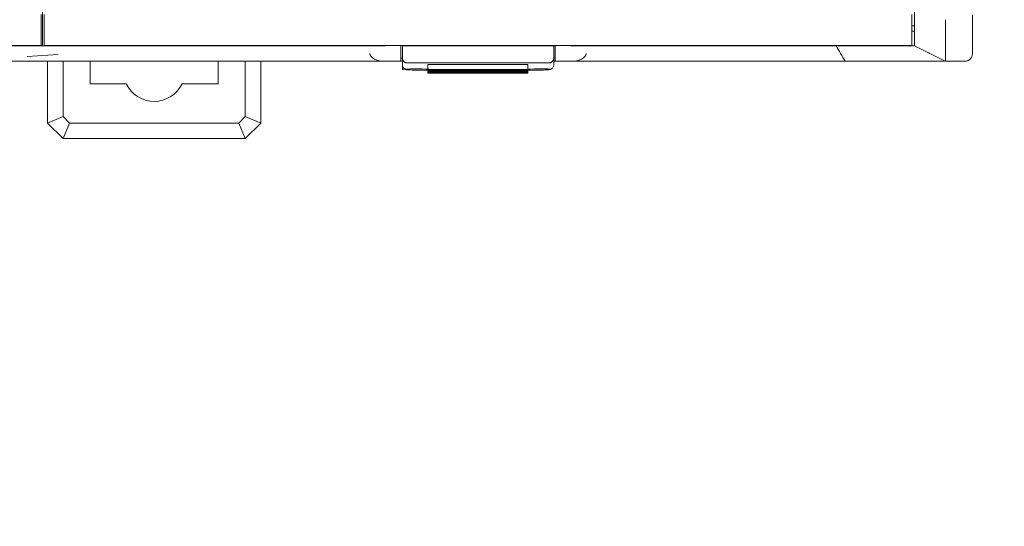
# Model space of a CAD drawing. Header units: millimetres. Extents: x -1114 to 1396, y -630 to 631.
# Tile 399 of 656: x -10 to 53, y 411 to 444. Entities that reach past the tile are written whole.
import ezdxf

# ---------------------------------------------------------------- set-up
doc = ezdxf.new("R2010")
doc.units = ezdxf.units.MM
doc.header["$MEASUREMENT"] = 0

msp = doc.modelspace()

# ---------------------------------------------------------------- linework, layer by layer
at = {"lineweight": 18}
for points, knots in [([(1038.9843, -629.7647), (1038.9843, -629.7647), (-1111.4882, -629.7647), (-1111.4882, -629.7647), (-1111.4882, -629.7647), (-1111.4882, -629.7647), (-1111.4882, 630.7883), (-1111.4882, 630.7883), (-1111.4882, 630.7883), (-1111.4882, 630.7883), (1038.9843, 630.7883), (1038.9843, 630.7883)], [0, 0, 0, 0, 0.3333333, 0.3333333, 0.3333333, 0.3333333, 0.6666667, 0.6666667, 0.6666667, 0.6666667, 1, 1, 1, 1]), ([(47.6342, 442.0555), (47.6342, 442.0547), (47.6342, 442.0545), (47.6342, 442.0762), (47.6342, 442.0762), (47.6342, 442.0817), (47.6342, 442.0886), (47.6342, 442.0968), (47.6342, 442.0968), (47.6342, 442.1051), (47.6342, 442.1147), (47.6342, 442.1256), (47.6342, 442.1256), (47.6342, 442.1311), (47.6342, 442.1369), (47.6342, 442.143), (47.6342, 442.143), (47.6342, 442.1492), (47.6342, 442.1556), (47.6342, 442.1623), (47.6342, 442.1623), (47.6342, 442.1757), (47.6342, 442.1903), (47.6342, 442.206), (47.6342, 442.206), (47.6342, 442.2375), (47.6342, 442.2733), (47.6342, 442.3135), (47.6342, 442.3135), (47.6342, 442.3536), (47.6342, 442.398), (47.6342, 442.4466), (47.6342, 442.4466), (47.6342, 442.4588), (47.6342, 442.4712), (47.6342, 442.4839), (47.6342, 442.4839), (47.6342, 442.4966), (47.6342, 442.5096), (47.6342, 442.5228), (47.6342, 442.5228), (47.6342, 442.5493), (47.6342, 442.5765), (47.6342, 442.6045), (47.6342, 442.6045), (47.6342, 442.6606), (47.6342, 442.7198), (47.6342, 442.7821), (47.6342, 442.7821), (47.6342, 442.8444), (47.6342, 442.9099), (47.6342, 442.9786), (47.6342, 442.9786), (47.6342, 442.9958), (47.6342, 443.0132), (47.6342, 443.0308), (47.6342, 443.0308), (47.6342, 443.0483), (47.6342, 443.066), (47.6342, 443.0838), (47.6342, 443.0838), (47.6342, 443.1193), (47.6342, 443.1554), (47.6342, 443.1919), (47.6342, 443.1919), (47.6342, 443.2648), (47.6342, 443.3396), (47.6342, 443.4163), (47.6342, 443.4163), (47.6342, 443.4547), (47.6342, 443.4935), (47.6342, 443.5328), (47.6342, 443.5328), (47.6342, 443.5721), (47.6342, 443.6121), (47.6342, 443.6526), (47.6342, 443.6526), (47.6342, 443.6728), (47.6342, 443.6932), (47.6342, 443.7135), (47.6342, 443.7135), (47.6342, 443.7338), (47.6342, 443.7542), (47.6342, 443.7746), (47.6342, 443.7746), (47.6342, 443.8154), (47.6342, 443.8562), (47.6342, 443.8972), (47.6342, 443.8972), (47.6342, 443.979), (47.6342, 444.0612), (47.6342, 444.1435), (47.6342, 444.1435), (47.6342, 444.308), (47.6342, 444.4725), (47.6342, 444.6371)], [0, 0, 0, 0, 0.0416667, 0.0416667, 0.0416667, 0.0416667, 0.0833333, 0.0833333, 0.0833333, 0.0833333, 0.125, 0.125, 0.125, 0.125, 0.1666667, 0.1666667, 0.1666667, 0.1666667, 0.2083333, 0.2083333, 0.2083333, 0.2083333, 0.25, 0.25, 0.25, 0.25, 0.2916667, 0.2916667, 0.2916667, 0.2916667, 0.3333333, 0.3333333, 0.3333333, 0.3333333, 0.375, 0.375, 0.375, 0.375, 0.4166667, 0.4166667, 0.4166667, 0.4166667, 0.4583333, 0.4583333, 0.4583333, 0.4583333, 0.5, 0.5, 0.5, 0.5, 0.5416667, 0.5416667, 0.5416667, 0.5416667, 0.5833333, 0.5833333, 0.5833333, 0.5833333, 0.625, 0.625, 0.625, 0.625, 0.6666667, 0.6666667, 0.6666667, 0.6666667, 0.7083333, 0.7083333, 0.7083333, 0.7083333, 0.75, 0.75, 0.75, 0.75, 0.7916667, 0.7916667, 0.7916667, 0.7916667, 0.8333333, 0.8333333, 0.8333333, 0.8333333, 0.875, 0.875, 0.875, 0.875, 0.9166667, 0.9166667, 0.9166667, 0.9166667, 0.9583333, 0.9583333, 0.9583333, 0.9583333, 1, 1, 1, 1]), ([(49.6359, 441.056), (49.6374, 441.056), (49.6377, 441.0571), (49.6372, 441.0592), (49.6372, 441.0592), (49.637, 441.0603), (49.6364, 441.0616), (49.636, 441.0632), (49.636, 441.0632), (49.6356, 441.0647), (49.6353, 441.0666), (49.6349, 441.0687), (49.6349, 441.0687), (49.6337, 441.0771), (49.633, 441.0897), (49.6328, 441.1063), (49.6328, 441.1063), (49.6326, 441.123), (49.6327, 441.1438), (49.633, 441.1687), (49.633, 441.1687), (49.6331, 441.1812), (49.6333, 441.1947), (49.6335, 441.2093), (49.6335, 441.2093), (49.6336, 441.2166), (49.6337, 441.2241), (49.6338, 441.2319), (49.6338, 441.2319), (49.634, 441.2397), (49.6341, 441.2478), (49.6342, 441.2561), (49.6342, 441.2561), (49.6346, 441.2892), (49.635, 441.326), (49.6352, 441.3665), (49.6352, 441.3665), (49.6355, 441.407), (49.6356, 441.4512), (49.6355, 441.499), (49.6355, 441.499), (49.6354, 441.5468), (49.6352, 441.5983), (49.6348, 441.6535), (49.6348, 441.6535), (49.6346, 441.6812), (49.6344, 441.7098), (49.6342, 441.7391), (49.6342, 441.7391), (49.6339, 441.7685), (49.6337, 441.7985), (49.6334, 441.8293), (49.6334, 441.8293), (49.6329, 441.8908), (49.6323, 441.9552), (49.6319, 442.0223), (49.6319, 442.0223), (49.6315, 442.0895), (49.6313, 442.1594), (49.6314, 442.2321), (49.6314, 442.2321), (49.6315, 442.2685), (49.6316, 442.3055), (49.6319, 442.3433), (49.6319, 442.3433), (49.632, 442.3622), (49.6322, 442.3813), (49.6324, 442.4005), (49.6324, 442.4005), (49.6326, 442.4198), (49.6329, 442.4392), (49.6331, 442.4588), (49.6331, 442.4588), (49.6339, 442.5372), (49.6343, 442.6173), (49.6343, 442.6989), (49.6343, 442.6989), (49.6344, 442.7806), (49.6342, 442.8639), (49.634, 442.9488), (49.634, 442.9488), (49.6338, 443.0337), (49.6336, 443.1201), (49.6339, 443.2083), (49.6339, 443.2083), (49.634, 443.2523), (49.6342, 443.2968), (49.6346, 443.3417), (49.6346, 443.3417), (49.635, 443.3866), (49.6355, 443.4318), (49.6363, 443.4772), (49.6363, 443.4772), (49.637, 443.5226), (49.638, 443.5681), (49.6393, 443.6138), (49.6393, 443.6138), (49.64, 443.6367), (49.6407, 443.6596), (49.6416, 443.6825), (49.6416, 443.6825), (49.6424, 443.7055), (49.6433, 443.7284), (49.6443, 443.7514)], [0, 0, 0, 0, 0.0384615, 0.0384615, 0.0384615, 0.0384615, 0.0769231, 0.0769231, 0.0769231, 0.0769231, 0.1153846, 0.1153846, 0.1153846, 0.1153846, 0.1538462, 0.1538462, 0.1538462, 0.1538462, 0.1923077, 0.1923077, 0.1923077, 0.1923077, 0.2307692, 0.2307692, 0.2307692, 0.2307692, 0.2692308, 0.2692308, 0.2692308, 0.2692308, 0.3076923, 0.3076923, 0.3076923, 0.3076923, 0.3461538, 0.3461538, 0.3461538, 0.3461538, 0.3846154, 0.3846154, 0.3846154, 0.3846154, 0.4230769, 0.4230769, 0.4230769, 0.4230769, 0.4615385, 0.4615385, 0.4615385, 0.4615385, 0.5, 0.5, 0.5, 0.5, 0.5384615, 0.5384615, 0.5384615, 0.5384615, 0.5769231, 0.5769231, 0.5769231, 0.5769231, 0.6153846, 0.6153846, 0.6153846, 0.6153846, 0.6538462, 0.6538462, 0.6538462, 0.6538462, 0.6923077, 0.6923077, 0.6923077, 0.6923077, 0.7307692, 0.7307692, 0.7307692, 0.7307692, 0.7692308, 0.7692308, 0.7692308, 0.7692308, 0.8076923, 0.8076923, 0.8076923, 0.8076923, 0.8461538, 0.8461538, 0.8461538, 0.8461538, 0.8846154, 0.8846154, 0.8846154, 0.8846154, 0.9230769, 0.9230769, 0.9230769, 0.9230769, 0.9615385, 0.9615385, 0.9615385, 0.9615385, 1, 1, 1, 1]), ([(42.5497, 442.056), (42.6684, 442.056), (42.787, 442.056), (42.9057, 442.056), (42.9057, 442.056), (43.0327, 442.056), (43.1596, 442.056), (43.2865, 442.056), (43.2865, 442.056), (43.4134, 442.056), (43.5403, 442.056), (43.6672, 442.056)], [0, 0, 0, 0, 0.3333333, 0.3333333, 0.3333333, 0.3333333, 0.6666667, 0.6666667, 0.6666667, 0.6666667, 1, 1, 1, 1]), ([(43.6672, 442.056), (43.7264, 442.056), (43.7857, 442.056), (43.8449, 442.056), (43.8449, 442.056), (43.9084, 442.056), (43.972, 442.056), (44.0356, 442.056), (44.0356, 442.056), (44.0991, 442.056), (44.1627, 442.056), (44.2262, 442.056)], [0, 0, 0, 0, 0.3333333, 0.3333333, 0.3333333, 0.3333333, 0.6666667, 0.6666667, 0.6666667, 0.6666667, 1, 1, 1, 1]), ([(44.2262, 442.056), (44.2856, 442.056), (44.345, 442.056), (44.4043, 442.056), (44.4043, 442.056), (44.4678, 442.056), (44.5313, 442.056), (44.5948, 442.056), (44.5948, 442.056), (44.6583, 442.056), (44.7217, 442.056), (44.7852, 442.056)], [0, 0, 0, 0, 0.3333333, 0.3333333, 0.3333333, 0.3333333, 0.6666667, 0.6666667, 0.6666667, 0.6666667, 1, 1, 1, 1]), ([(47.6342, 442.0554), (47.6342, 442.0539), (47.6213, 442.0561), (47.5959, 442.0574), (47.5959, 442.0574), (47.5832, 442.0581), (47.5674, 442.0585), (47.5484, 442.0583), (47.5484, 442.0583), (47.5389, 442.0582), (47.5286, 442.0578), (47.5175, 442.0575), (47.5175, 442.0575), (47.5064, 442.0573), (47.4945, 442.057), (47.482, 442.0569), (47.482, 442.0569), (47.4319, 442.0561), (47.3705, 442.0558), (47.298, 442.0558), (47.298, 442.0558), (47.2799, 442.0558), (47.2611, 442.0559), (47.2415, 442.0559), (47.2415, 442.0559), (47.2318, 442.0559), (47.2218, 442.0559), (47.2117, 442.0559), (47.2117, 442.0559), (47.2016, 442.0559), (47.1912, 442.056), (47.1808, 442.056), (47.1808, 442.056), (47.139, 442.0561), (47.095, 442.0562), (47.049, 442.0562), (47.049, 442.0562), (47.0029, 442.0563), (46.9547, 442.0563), (46.9043, 442.0563), (46.9043, 442.0563), (46.854, 442.0563), (46.8016, 442.0562), (46.747, 442.0561), (46.747, 442.0561), (46.7197, 442.0561), (46.6918, 442.0561), (46.6635, 442.0561), (46.6635, 442.0561), (46.6353, 442.056), (46.6068, 442.056), (46.5779, 442.056), (46.5779, 442.056), (46.5203, 442.0559), (46.4613, 442.0559), (46.4012, 442.0559), (46.4012, 442.0559), (46.3411, 442.0559), (46.2798, 442.056), (46.2173, 442.056), (46.2173, 442.056), (46.186, 442.0561), (46.1544, 442.0561), (46.1225, 442.0562), (46.1225, 442.0562), (46.0906, 442.0562), (46.0584, 442.0563), (46.0261, 442.0564), (46.0261, 442.0564), (45.9938, 442.0564), (45.9614, 442.0565), (45.9289, 442.0565), (45.9289, 442.0565), (45.8964, 442.0566), (45.8639, 442.0566), (45.8312, 442.0565), (45.8312, 442.0565), (45.7659, 442.0563), (45.7002, 442.0557), (45.6342, 442.056)], [0, 0, 0, 0, 0.05, 0.05, 0.05, 0.05, 0.1, 0.1, 0.1, 0.1, 0.15, 0.15, 0.15, 0.15, 0.2, 0.2, 0.2, 0.2, 0.25, 0.25, 0.25, 0.25, 0.3, 0.3, 0.3, 0.3, 0.35, 0.35, 0.35, 0.35, 0.4, 0.4, 0.4, 0.4, 0.45, 0.45, 0.45, 0.45, 0.5, 0.5, 0.5, 0.5, 0.55, 0.55, 0.55, 0.55, 0.6, 0.6, 0.6, 0.6, 0.65, 0.65, 0.65, 0.65, 0.7, 0.7, 0.7, 0.7, 0.75, 0.75, 0.75, 0.75, 0.8, 0.8, 0.8, 0.8, 0.85, 0.85, 0.85, 0.85, 0.9, 0.9, 0.9, 0.9, 0.95, 0.95, 0.95, 0.95, 1, 1, 1, 1]), ([(12.359, 441.556), (12.359, 441.4234), (12.4643, 441.2962), (12.6519, 441.2024), (12.6519, 441.2024), (12.8394, 441.1087), (13.0938, 441.056), (13.359, 441.056)], [0, 0, 0, 0, 0.5, 0.5, 0.5, 0.5, 1, 1, 1, 1]), ([(25.359, 441.056), (25.6242, 441.056), (25.8785, 441.1087), (26.0661, 441.2024), (26.0661, 441.2024), (26.2536, 441.2962), (26.359, 441.4234), (26.359, 441.556)], [0, 0, 0, 0, 0.5, 0.5, 0.5, 0.5, 1, 1, 1, 1]), ([(-7.8438, 441.056), (-8.1771, 441.056), (-8.5105, 441.056), (-8.8438, 441.056), (-8.8438, 441.056), (-9.1771, 441.056), (-9.5105, 441.056), (-9.8438, 441.056)], [0, 0, 0, 0, 0.5, 0.5, 0.5, 0.5, 1, 1, 1, 1]), ([(14.459, 441.2813), (14.4596, 441.2642), (14.4602, 441.2471), (14.4624, 441.23), (14.4624, 441.23), (14.4645, 441.2137), (14.468, 441.1974), (14.4727, 441.1812), (14.4727, 441.1812), (14.4772, 441.1656), (14.4829, 441.15), (14.4898, 441.1347), (14.4898, 441.1347), (14.4965, 441.1198), (14.5045, 441.1051), (14.5138, 441.0906), (14.5138, 441.0906), (14.5337, 441.0594), (14.5598, 441.0288), (14.5979, 441.0021), (14.5979, 441.0021), (14.608, 440.995), (14.619, 440.9882), (14.631, 440.9819), (14.631, 440.9819), (14.6419, 440.9763), (14.6536, 440.9711), (14.6663, 440.9665), (14.6663, 440.9665), (14.6803, 440.9614), (14.6957, 440.957), (14.712, 440.9544), (14.712, 440.9544), (14.7271, 440.952), (14.743, 440.9512), (14.759, 440.9503)], [0, 0, 0, 0, 0.1111111, 0.1111111, 0.1111111, 0.1111111, 0.2222222, 0.2222222, 0.2222222, 0.2222222, 0.3333333, 0.3333333, 0.3333333, 0.3333333, 0.4444444, 0.4444444, 0.4444444, 0.4444444, 0.5555556, 0.5555556, 0.5555556, 0.5555556, 0.6666667, 0.6666667, 0.6666667, 0.6666667, 0.7777778, 0.7777778, 0.7777778, 0.7777778, 0.8888889, 0.8888889, 0.8888889, 0.8888889, 1, 1, 1, 1]), ([(14.459, 440.8185), (14.4595, 440.7773), (14.467, 440.7391), (14.4819, 440.7032), (14.4819, 440.7032), (14.4931, 440.6761), (14.5085, 440.6503), (14.5271, 440.6275), (14.5271, 440.6275), (14.5429, 440.6081), (14.5609, 440.591), (14.5803, 440.5764), (14.5803, 440.5764), (14.5972, 440.5638), (14.6151, 440.5531), (14.6326, 440.5447), (14.6326, 440.5447), (14.6476, 440.5375), (14.6623, 440.5319), (14.6754, 440.5277), (14.6754, 440.5277), (14.6882, 440.5236), (14.6997, 440.5207), (14.7101, 440.5184), (14.7101, 440.5184), (14.7262, 440.5148), (14.7402, 440.5125), (14.7545, 440.5105), (14.7545, 440.5105), (14.7963, 440.5047), (14.8419, 440.501), (14.8988, 440.4978), (14.8988, 440.4978), (14.9546, 440.4947), (15.0211, 440.4921), (15.0941, 440.4902), (15.0941, 440.4902), (15.1639, 440.4885), (15.2395, 440.4875), (15.3154, 440.4872), (15.3154, 440.4872), (15.3299, 440.4871), (15.3444, 440.4871), (15.359, 440.4871)], [0, 0, 0, 0, 0.0909091, 0.0909091, 0.0909091, 0.0909091, 0.1818182, 0.1818182, 0.1818182, 0.1818182, 0.2727273, 0.2727273, 0.2727273, 0.2727273, 0.3636364, 0.3636364, 0.3636364, 0.3636364, 0.4545455, 0.4545455, 0.4545455, 0.4545455, 0.5454545, 0.5454545, 0.5454545, 0.5454545, 0.6363636, 0.6363636, 0.6363636, 0.6363636, 0.7272727, 0.7272727, 0.7272727, 0.7272727, 0.8181818, 0.8181818, 0.8181818, 0.8181818, 0.9090909, 0.9090909, 0.9090909, 0.9090909, 1, 1, 1, 1]), ([(16.3128, 440.8494), (16.2598, 440.8494), (16.2089, 440.8483), (16.1714, 440.8464), (16.1714, 440.8464), (16.1339, 440.8444), (16.1128, 440.8418), (16.1128, 440.839)], [0, 0, 0, 0, 0.5, 0.5, 0.5, 0.5, 1, 1, 1, 1]), ([(22.5876, 440.839), (22.5876, 440.8418), (22.5665, 440.8444), (22.529, 440.8464), (22.529, 440.8464), (22.4915, 440.8483), (22.4406, 440.8495), (22.3876, 440.8495)], [0, 0, 0, 0, 0.5, 0.5, 0.5, 0.5, 1, 1, 1, 1]), ([(23.359, 440.4871), (23.4044, 440.4871), (23.4485, 440.4874), (23.4919, 440.4879), (23.4919, 440.4879), (23.5681, 440.4887), (23.6423, 440.4904), (23.7086, 440.4928), (23.7086, 440.4928), (23.7776, 440.4953), (23.838, 440.4988), (23.8861, 440.5024), (23.8861, 440.5024), (23.9266, 440.5054), (23.9582, 440.5085), (23.997, 440.5161), (23.997, 440.5161), (24.0135, 440.5194), (24.0313, 440.5234), (24.0527, 440.5311), (24.0527, 440.5311), (24.0702, 440.5374), (24.0901, 440.5462), (24.1094, 440.5576), (24.1094, 440.5576), (24.1325, 440.5712), (24.1548, 440.5886), (24.1743, 440.6088), (24.1743, 440.6088), (24.1968, 440.6321), (24.2157, 440.6593), (24.2297, 440.6889), (24.2297, 440.6889), (24.2452, 440.7215), (24.2548, 440.7571), (24.2579, 440.7928), (24.2579, 440.7928), (24.2586, 440.8014), (24.259, 440.8099), (24.259, 440.8185)], [0, 0, 0, 0, 0.1, 0.1, 0.1, 0.1, 0.2, 0.2, 0.2, 0.2, 0.3, 0.3, 0.3, 0.3, 0.4, 0.4, 0.4, 0.4, 0.5, 0.5, 0.5, 0.5, 0.6, 0.6, 0.6, 0.6, 0.7, 0.7, 0.7, 0.7, 0.8, 0.8, 0.8, 0.8, 0.9, 0.9, 0.9, 0.9, 1, 1, 1, 1]), ([(23.959, 440.9503), (23.9758, 440.9503), (23.9921, 440.9519), (24.0078, 440.9547), (24.0078, 440.9547), (24.0236, 440.9576), (24.038, 440.9616), (24.0514, 440.9664), (24.0514, 440.9664), (24.0582, 440.9688), (24.0647, 440.9715), (24.0708, 440.9742), (24.0708, 440.9742), (24.077, 440.9769), (24.0829, 440.9798), (24.0885, 440.9828), (24.0885, 440.9828), (24.0998, 440.9887), (24.1101, 440.9951), (24.1196, 441.0018), (24.1196, 441.0018), (24.1292, 441.0085), (24.138, 441.0155), (24.146, 441.0226), (24.146, 441.0226), (24.1541, 441.0297), (24.1615, 441.0369), (24.1683, 441.0443), (24.1683, 441.0443), (24.182, 441.059), (24.1936, 441.0742), (24.2036, 441.0898), (24.2036, 441.0898), (24.2137, 441.1054), (24.222, 441.1211), (24.2289, 441.1369), (24.2289, 441.1369), (24.2358, 441.1527), (24.2414, 441.1686), (24.2459, 441.1845), (24.2459, 441.1845), (24.2547, 441.2165), (24.259, 441.2488), (24.259, 441.2813)], [0, 0, 0, 0, 0.0909091, 0.0909091, 0.0909091, 0.0909091, 0.1818182, 0.1818182, 0.1818182, 0.1818182, 0.2727273, 0.2727273, 0.2727273, 0.2727273, 0.3636364, 0.3636364, 0.3636364, 0.3636364, 0.4545455, 0.4545455, 0.4545455, 0.4545455, 0.5454545, 0.5454545, 0.5454545, 0.5454545, 0.6363636, 0.6363636, 0.6363636, 0.6363636, 0.7272727, 0.7272727, 0.7272727, 0.7272727, 0.8181818, 0.8181818, 0.8181818, 0.8181818, 0.9090909, 0.9090909, 0.9090909, 0.9090909, 1, 1, 1, 1]), ([(43.1375, 441.056), (43.1375, 441.056), (43.1375, 441.056), (43.1375, 441.056), (43.1375, 441.056), (43.6095, 441.056), (44.0797, 441.056), (44.5506, 441.056)], [0, 0, 0, 0, 0.5, 0.5, 0.5, 0.5, 1, 1, 1, 1]), ([(44.5506, 441.056), (44.5507, 441.056), (44.5507, 441.056), (44.5507, 441.056), (44.5507, 441.056), (44.7861, 441.056), (45.0216, 441.056), (45.257, 441.056)], [0, 0, 0, 0, 0.5, 0.5, 0.5, 0.5, 1, 1, 1, 1]), ([(45.257, 441.056), (45.257, 441.056), (45.257, 441.056), (45.257, 441.056), (45.257, 441.056), (45.4924, 441.056), (45.7282, 441.056), (45.9629, 441.056)], [0, 0, 0, 0, 0.5, 0.5, 0.5, 0.5, 1, 1, 1, 1]), ([(45.9629, 441.056), (45.9629, 441.056), (45.9629, 441.056), (45.9629, 441.056), (45.9629, 441.056), (46.1976, 441.056), (46.4305, 441.056), (46.6581, 441.056)], [0, 0, 0, 0, 0.5, 0.5, 0.5, 0.5, 1, 1, 1, 1]), ([(46.6581, 441.056), (46.8589, 441.056), (47.0531, 441.056), (47.2409, 441.056), (47.2409, 441.056), (47.4287, 441.056), (47.6101, 441.056), (47.7849, 441.056), (47.7849, 441.056), (47.8067, 441.056), (47.8285, 441.056), (47.8501, 441.056), (47.8501, 441.056), (47.8717, 441.056), (47.8931, 441.056), (47.9144, 441.056), (47.9144, 441.056), (47.9569, 441.056), (47.9987, 441.056), (48.0398, 441.056), (48.0398, 441.056), (48.1221, 441.056), (48.2017, 441.056), (48.2786, 441.056), (48.2786, 441.056), (48.4323, 441.056), (48.5754, 441.056), (48.7075, 441.056), (48.7075, 441.056), (48.7405, 441.056), (48.7728, 441.056), (48.8045, 441.056), (48.8045, 441.056), (48.8361, 441.056), (48.8669, 441.056), (48.8968, 441.056), (48.8968, 441.056), (48.9566, 441.056), (49.0128, 441.056), (49.0656, 441.056), (49.0656, 441.056), (49.1183, 441.056), (49.1675, 441.056), (49.2132, 441.056), (49.2132, 441.056), (49.2588, 441.056), (49.3009, 441.056), (49.3397, 441.056), (49.3397, 441.056), (49.3591, 441.056), (49.3776, 441.056), (49.3952, 441.056), (49.3952, 441.056), (49.4129, 441.056), (49.4297, 441.056), (49.4455, 441.056), (49.4455, 441.056), (49.4771, 441.056), (49.5048, 441.056), (49.5283, 441.056), (49.5283, 441.056), (49.5413, 441.056), (49.553, 441.056), (49.5634, 441.056)], [0, 0, 0, 0, 0.0625, 0.0625, 0.0625, 0.0625, 0.125, 0.125, 0.125, 0.125, 0.1875, 0.1875, 0.1875, 0.1875, 0.25, 0.25, 0.25, 0.25, 0.3125, 0.3125, 0.3125, 0.3125, 0.375, 0.375, 0.375, 0.375, 0.4375, 0.4375, 0.4375, 0.4375, 0.5, 0.5, 0.5, 0.5, 0.5625, 0.5625, 0.5625, 0.5625, 0.625, 0.625, 0.625, 0.625, 0.6875, 0.6875, 0.6875, 0.6875, 0.75, 0.75, 0.75, 0.75, 0.8125, 0.8125, 0.8125, 0.8125, 0.875, 0.875, 0.875, 0.875, 0.9375, 0.9375, 0.9375, 0.9375, 1, 1, 1, 1]), ([(15.362, 440.4718), (15.858, 440.4719), (16.2591, 440.493), (16.259, 440.5189), (16.259, 440.5189), (16.2589, 440.5449), (15.8576, 440.566), (15.3617, 440.566), (15.3617, 440.566), (14.8657, 440.5661), (14.4621, 440.5452), (14.459, 440.5192)], [0, 0, 0, 0, 0.3333333, 0.3333333, 0.3333333, 0.3333333, 0.6666667, 0.6666667, 0.6666667, 0.6666667, 1, 1, 1, 1]), ([(16.3128, 440.5313), (16.2598, 440.5313), (16.2089, 440.5302), (16.1714, 440.5282), (16.1714, 440.5282), (16.1339, 440.5263), (16.1128, 440.5236), (16.1128, 440.5208)], [0, 0, 0, 0, 0.5, 0.5, 0.5, 0.5, 1, 1, 1, 1]), ([(16.1128, 440.4894), (16.1128, 440.4867), (16.1339, 440.484), (16.1714, 440.482), (16.1714, 440.482), (16.2089, 440.4801), (16.2598, 440.479), (16.3128, 440.479)], [0, 0, 0, 0, 0.5, 0.5, 0.5, 0.5, 1, 1, 1, 1]), ([(16.3128, 440.4366), (16.2598, 440.4366), (16.2089, 440.4355), (16.1714, 440.4335), (16.1714, 440.4335), (16.1339, 440.4316), (16.1128, 440.4289), (16.1128, 440.4261)], [0, 0, 0, 0, 0.5, 0.5, 0.5, 0.5, 1, 1, 1, 1]), ([(16.1128, 440.3947), (16.1128, 440.392), (16.1339, 440.3893), (16.1714, 440.3873), (16.1714, 440.3873), (16.2089, 440.3854), (16.2598, 440.3843), (16.3128, 440.3843)], [0, 0, 0, 0, 0.5, 0.5, 0.5, 0.5, 1, 1, 1, 1]), ([(16.3128, 440.3419), (16.2598, 440.3419), (16.2089, 440.3408), (16.1714, 440.3388), (16.1714, 440.3388), (16.1339, 440.3369), (16.1128, 440.3342), (16.1128, 440.3314)], [0, 0, 0, 0, 0.5, 0.5, 0.5, 0.5, 1, 1, 1, 1]), ([(16.1128, 440.3), (16.1128, 440.2973), (16.1339, 440.2946), (16.1714, 440.2926), (16.1714, 440.2926), (16.2089, 440.2907), (16.2598, 440.2896), (16.3128, 440.2896)], [0, 0, 0, 0, 0.5, 0.5, 0.5, 0.5, 1, 1, 1, 1]), ([(22.5876, 440.5208), (22.5876, 440.5236), (22.5665, 440.5263), (22.529, 440.5282), (22.529, 440.5282), (22.4915, 440.5302), (22.4406, 440.5313), (22.3876, 440.5313)], [0, 0, 0, 0, 0.5, 0.5, 0.5, 0.5, 1, 1, 1, 1]), ([(22.3876, 440.479), (22.4406, 440.479), (22.4915, 440.4801), (22.529, 440.482), (22.529, 440.482), (22.5665, 440.484), (22.5876, 440.4867), (22.5876, 440.4894)], [0, 0, 0, 0, 0.5, 0.5, 0.5, 0.5, 1, 1, 1, 1]), ([(22.5876, 440.4261), (22.5876, 440.4289), (22.5665, 440.4316), (22.529, 440.4335), (22.529, 440.4335), (22.4915, 440.4355), (22.4406, 440.4366), (22.3876, 440.4366)], [0, 0, 0, 0, 0.5, 0.5, 0.5, 0.5, 1, 1, 1, 1]), ([(22.3876, 440.3843), (22.4406, 440.3843), (22.4915, 440.3854), (22.529, 440.3873), (22.529, 440.3873), (22.5665, 440.3893), (22.5876, 440.392), (22.5876, 440.3947)], [0, 0, 0, 0, 0.5, 0.5, 0.5, 0.5, 1, 1, 1, 1]), ([(22.5876, 440.3314), (22.5876, 440.3342), (22.5665, 440.3369), (22.529, 440.3388), (22.529, 440.3388), (22.4915, 440.3408), (22.4406, 440.3419), (22.3876, 440.3419)], [0, 0, 0, 0, 0.5, 0.5, 0.5, 0.5, 1, 1, 1, 1]), ([(22.3876, 440.2896), (22.4406, 440.2896), (22.4915, 440.2907), (22.529, 440.2926), (22.529, 440.2926), (22.5665, 440.2946), (22.5876, 440.2973), (22.5876, 440.3)], [0, 0, 0, 0, 0.5, 0.5, 0.5, 0.5, 1, 1, 1, 1]), ([(24.0852, 440.5467), (23.8343, 440.5647), (23.3777, 440.571), (22.9901, 440.5619), (22.9901, 440.5619), (22.6025, 440.5528), (22.3895, 440.5307), (22.4793, 440.509), (22.4793, 440.509), (22.5691, 440.4872), (22.9371, 440.4717), (23.362, 440.4718)], [0, 0, 0, 0, 0.3333333, 0.3333333, 0.3333333, 0.3333333, 0.6666667, 0.6666667, 0.6666667, 0.6666667, 1, 1, 1, 1]), ([(-3.4295, 439.606), (-3.1, 438.9041), (-2.3945, 438.456), (-1.6191, 438.456), (-1.6191, 438.456), (-0.8437, 438.456), (-0.1382, 438.9041), (0.1913, 439.606)], [0, 0, 0, 0, 0.5, 0.5, 0.5, 0.5, 1, 1, 1, 1])]:
    msp.add_open_spline(points, degree=3, knots=knots, dxfattribs=at)
for points in [[(-8.8438, 442.056), (-8.8438, 442.056), (-8.8438, 445.006), (-8.8438, 445.006)], [(-8.9438, 444.0776), (-8.9438, 444.0776), (-8.9438, 442.0776), (-8.9438, 442.0776)], [(-8.7438, 442.0776), (-8.7438, 442.0776), (-8.7438, 444.0776), (-8.7438, 444.0776)], [(47.4617, 444.0776), (47.4617, 444.0776), (47.4617, 442.0776), (47.4617, 442.0776)], [(51.3809, 444.056), (51.3809, 444.056), (51.3809, 441.556), (51.3809, 441.556)], [(47.4616, 443.356), (47.4616, 443.356), (47.634, 443.356), (47.634, 443.356)], [(47.6342, 443.006), (47.6342, 443.006), (47.4617, 443.006), (47.4617, 443.006)], [(-8.9438, 442.0776), (-8.9438, 442.0776), (-65.1494, 442.0776), (-65.1494, 442.0776)], [(-9.2438, 442.056), (-9.2438, 442.056), (-10.8164, 442.056), (-10.8164, 442.056)], [(-8.4438, 442.056), (-8.4438, 442.056), (-9.2438, 442.056), (-9.2438, 442.056)], [(47.4617, 442.0776), (47.4617, 442.0776), (-8.7438, 442.0776), (-8.7438, 442.0776)], [(47.4617, 442.0776), (47.4617, 442.0776), (-8.7438, 442.0776), (-8.7438, 442.0776)], [(-8.4438, 442.056), (-8.4438, 442.056), (-6.8704, 442.056), (-6.8704, 442.056)], [(-6.8704, 442.056), (-6.8616, 442.056), (-6.8527, 442.0559), (-6.8438, 442.0559)], [(-5.8438, 442.0559), (-5.8438, 442.0559), (-6.8438, 442.0559), (-6.8438, 442.0559)], [(-5.8438, 442.056), (-5.8438, 442.056), (13.359, 442.056), (13.359, 442.056)], [(14.359, 441.5588), (14.359, 441.5588), (14.359, 442.0776), (14.359, 442.0776)], [(14.359, 442.0776), (14.359, 442.0776), (14.359, 441.556), (14.359, 441.556)], [(14.459, 442.0751), (14.459, 442.0751), (14.459, 442.0776), (14.459, 442.0776)], [(14.459, 442.0751), (14.459, 442.0751), (14.459, 442.0535), (14.459, 442.0535)], [(24.259, 442.0751), (24.259, 442.0751), (14.459, 442.0751), (14.459, 442.0751)], [(14.459, 442.0535), (14.459, 441.7961), (14.459, 441.5387), (14.459, 441.2813)], [(24.259, 442.0534), (20.9923, 442.0535), (17.7256, 442.0535), (14.459, 442.0535)], [(24.259, 442.0776), (24.259, 442.0776), (24.259, 442.0751), (24.259, 442.0751)], [(24.259, 442.0751), (24.259, 442.0751), (24.259, 442.0534), (24.259, 442.0534)], [(24.259, 441.2813), (24.259, 441.5387), (24.259, 441.796), (24.259, 442.0534)], [(24.359, 442.0776), (24.359, 442.0776), (24.359, 441.5588), (24.359, 441.5588)], [(24.359, 441.556), (24.359, 441.556), (24.359, 442.0776), (24.359, 442.0776)], [(25.359, 442.056), (25.359, 442.056), (42.5497, 442.056), (42.5497, 442.056)], [(42.5497, 442.056), (42.7456, 441.7227), (42.9416, 441.3893), (43.1375, 441.056)], [(44.7852, 442.056), (44.9716, 442.0559), (45.1579, 442.0564), (45.3442, 442.0555)], [(45.3442, 442.0555), (45.4409, 442.0551), (45.5375, 442.0565), (45.6342, 442.056)], [(49.6187, 441.056), (49.6187, 441.056), (47.6334, 442.0556), (47.6334, 442.0556)], [(47.6341, 442.0553), (47.6341, 442.0553), (48.5433, 441.6014), (48.5433, 441.6014)], [(-7.8438, 441.4878), (-7.8438, 441.4878), (-9.8438, 441.3621), (-9.8438, 441.3621)], [(14.359, 441.556), (14.359, 441.556), (14.359, 441.056), (14.359, 441.056)], [(24.359, 441.056), (24.359, 441.056), (24.359, 441.556), (24.359, 441.556)], [(48.5122, 441.6169), (48.5122, 441.6169), (48.5192, 441.6134), (48.5192, 441.6134)], [(48.5468, 441.5997), (48.5468, 441.5997), (48.543, 441.6015), (48.543, 441.6015)], [(48.5443, 441.6009), (48.5443, 441.6009), (48.6072, 441.5693), (48.6072, 441.5693)], [(50.8809, 441.056), (51.157, 441.056), (51.3809, 441.2799), (51.3809, 441.556)], [(-9.8438, 441.056), (-9.8438, 441.056), (-32.0466, 441.056), (-32.0466, 441.056)], [(-8.5191, 437.056), (-8.5191, 437.056), (-8.5191, 441.056), (-8.5191, 441.056)], [(-7.8438, 441.056), (-7.8438, 441.056), (14.359, 441.056), (14.359, 441.056)], [(-7.5191, 441.056), (-7.5191, 441.056), (-7.5191, 437.4702), (-7.5191, 437.4702)], [(-5.7691, 441.056), (-5.7691, 441.056), (-5.7691, 439.606), (-5.7691, 439.606)], [(2.5309, 439.606), (2.5309, 439.606), (2.5309, 441.056), (2.5309, 441.056)], [(4.2809, 437.4702), (4.2809, 437.4702), (4.2809, 441.056), (4.2809, 441.056)], [(5.2809, 441.056), (5.2809, 441.056), (5.2809, 437.056), (5.2809, 437.056)], [(14.459, 441.256), (14.459, 441.256), (14.359, 441.256), (14.359, 441.256)], [(14.459, 441.056), (14.459, 441.056), (14.359, 441.056), (14.359, 441.056)], [(14.459, 440.8185), (14.459, 440.8185), (14.459, 441.2813), (14.459, 441.2813)], [(14.459, 440.5192), (14.459, 440.5192), (14.459, 441.2792), (14.459, 441.2792)], [(23.959, 440.9503), (23.959, 440.9503), (14.759, 440.9503), (14.759, 440.9503)], [(16.1128, 440.68), (16.1128, 440.68), (16.1128, 440.8391), (16.1128, 440.8391)], [(16.1128, 440.5208), (16.1128, 440.5208), (16.1128, 440.839), (16.1128, 440.839)], [(16.1128, 440.521), (16.1128, 440.521), (16.1128, 440.68), (16.1128, 440.68)], [(16.3128, 440.8494), (16.3128, 440.8494), (22.3876, 440.8495), (22.3876, 440.8495)], [(22.5876, 440.5208), (22.5876, 440.5208), (22.5876, 440.839), (22.5876, 440.839)], [(24.259, 441.2813), (24.259, 441.2813), (24.259, 440.8185), (24.259, 440.8185)], [(24.259, 441.2774), (24.259, 441.2774), (24.259, 440.8185), (24.259, 440.8185)], [(24.359, 441.256), (24.359, 441.256), (24.259, 441.256), (24.259, 441.256)], [(24.359, 441.056), (24.359, 441.056), (24.259, 441.056), (24.259, 441.056)], [(24.359, 441.056), (24.359, 441.056), (43.1375, 441.056), (43.1375, 441.056)], [(49.6187, 441.056), (49.6187, 441.056), (49.6187, 441.056), (49.6187, 441.056)], [(50.8809, 441.056), (50.8809, 441.056), (49.6359, 441.056), (49.6359, 441.056)], [(50.2585, 441.056), (50.2585, 441.056), (49.6362, 441.056), (49.6362, 441.056)], [(50.8809, 441.056), (50.8809, 441.056), (50.2585, 441.056), (50.2585, 441.056)], [(14.6458, 440.5477), (14.5258, 440.5395), (14.4602, 440.5295), (14.459, 440.5192)], [(15.359, 440.4875), (15.359, 440.4875), (15.359, 440.4871), (15.359, 440.4871)], [(15.359, 440.4871), (15.359, 440.4871), (16.1128, 440.4871), (16.1128, 440.4871)], [(16.1159, 440.4718), (16.1159, 440.4718), (15.362, 440.4718), (15.362, 440.4718)], [(16.1128, 440.5208), (16.1128, 440.5208), (16.1128, 440.4894), (16.1128, 440.4894)], [(16.1128, 440.4263), (16.1128, 440.4263), (16.1128, 440.4894), (16.1128, 440.4894)], [(16.1128, 440.4261), (16.1128, 440.4261), (16.1128, 440.4894), (16.1128, 440.4894)], [(16.1128, 440.4261), (16.1128, 440.4261), (16.1128, 440.3947), (16.1128, 440.3947)], [(16.1128, 440.3316), (16.1128, 440.3316), (16.1128, 440.3947), (16.1128, 440.3947)], [(16.1128, 440.3314), (16.1128, 440.3314), (16.1128, 440.3947), (16.1128, 440.3947)], [(16.1128, 440.3314), (16.1128, 440.3314), (16.1128, 440.3), (16.1128, 440.3)], [(22.3876, 440.5313), (22.3876, 440.5313), (16.3128, 440.5313), (16.3128, 440.5313)], [(16.3128, 440.479), (16.3128, 440.479), (22.3876, 440.479), (22.3876, 440.479)], [(22.3876, 440.4366), (22.3876, 440.4366), (16.3128, 440.4366), (16.3128, 440.4366)], [(16.3128, 440.3843), (16.3128, 440.3843), (22.3876, 440.3843), (22.3876, 440.3843)], [(22.3876, 440.3419), (22.3876, 440.3419), (16.3128, 440.3419), (16.3128, 440.3419)], [(16.3128, 440.2896), (16.3128, 440.2896), (22.3876, 440.2896), (22.3876, 440.2896)], [(22.5875, 440.4871), (22.5875, 440.4871), (23.359, 440.4871), (23.359, 440.4871)], [(22.5876, 440.4894), (22.5876, 440.4894), (22.5876, 440.5208), (22.5876, 440.5208)], [(22.5876, 440.4261), (22.5876, 440.4261), (22.5876, 440.4894), (22.5876, 440.4894)], [(22.5876, 440.3947), (22.5876, 440.3947), (22.5876, 440.4261), (22.5876, 440.4261)], [(22.5876, 440.3947), (22.5876, 440.3947), (22.5876, 440.3316), (22.5876, 440.3316)], [(22.5876, 440.3314), (22.5876, 440.3314), (22.5876, 440.3947), (22.5876, 440.3947)], [(22.5876, 440.3), (22.5876, 440.3), (22.5876, 440.3314), (22.5876, 440.3314)], [(23.362, 440.4718), (23.362, 440.4718), (22.5905, 440.4718), (22.5905, 440.4718)], [(23.359, 440.4875), (23.359, 440.4875), (23.359, 440.4871), (23.359, 440.4871)], [(-5.7691, 439.606), (-5.7691, 439.606), (-3.4295, 439.606), (-3.4295, 439.606)], [(0.1913, 439.606), (0.1913, 439.606), (2.5309, 439.606), (2.5309, 439.606)], [(-8.5191, 437.056), (-8.5191, 437.056), (-7.5191, 437.4702), (-7.5191, 437.4702)], [(-7.5191, 436.056), (-7.5191, 436.056), (-8.5191, 437.056), (-8.5191, 437.056)], [(-7.5191, 437.4702), (-7.5191, 437.4702), (-7.1049, 437.056), (-7.1049, 437.056)], [(-7.5191, 436.056), (-7.5191, 436.056), (-7.1049, 437.056), (-7.1049, 437.056)], [(-7.1049, 437.056), (-7.1049, 437.056), (3.8667, 437.056), (3.8667, 437.056)], [(3.8667, 437.056), (3.8667, 437.056), (4.2809, 437.4702), (4.2809, 437.4702)], [(4.2809, 436.056), (4.2809, 436.056), (3.8667, 437.056), (3.8667, 437.056)], [(5.2809, 437.056), (5.2809, 437.056), (4.2809, 437.4702), (4.2809, 437.4702)], [(5.2809, 437.056), (5.2809, 437.056), (4.2809, 436.056), (4.2809, 436.056)], [(4.2809, 436.056), (4.2809, 436.056), (-7.5191, 436.056), (-7.5191, 436.056)]]:
    msp.add_open_spline(points, degree=3, dxfattribs=at)

doc.saveas('drawing.dxf')
